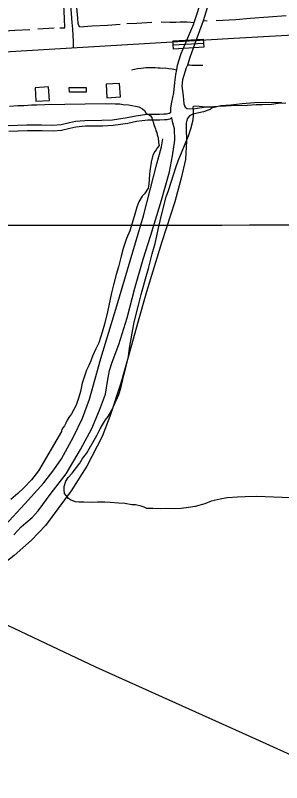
# Model space of a CAD drawing. Extents: x 3297716 to 3335574, y 688621 to 713991.
# Drawn here: x 3313946 to 3314736, y 707510 to 709785 of the extents above; entities that cross this region are included whole.
import ezdxf

# ---------------------------------------------------------------- set-up
doc = ezdxf.new("R2010")
doc.units = 0
for name, color, linetype in [('V-BLDG-OTLN', 7, 'Continuous'), ('V-BRDG-OTLN', 7, 'Continuous'), ('V-DTCH-CNTR', 7, 'Continuous'), ('V-GRID-MAJR', 7, 'Continuous'), ('V-ROAD-CNTR', 7, 'Continuous'), ('V-SITE-VEGE', 7, 'Continuous'), ('V-TOPO-SHOR', 7, 'Continuous')]:
    doc.layers.add(name, color=color, linetype=linetype)

msp = doc.modelspace()

# ---------------------------------------------------------------- linework, layer by layer
at = {"layer": 'V-BLDG-OTLN'}
for points in [[(3314045.068872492, 709572.486828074), (3314005.140952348, 709570.1048328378), (3314007.5229475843, 709530.1759126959), (3314047.451867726, 709532.5579079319)], [(3314156.5566495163, 709556.8378593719), (3314106.558749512, 709556.421860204), (3314106.4417497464, 709570.420832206), (3314156.440649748, 709570.837831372)], [(3314255.6014514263, 709582.709807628), (3314215.673531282, 709580.327812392), (3314218.055526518, 709540.3988922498), (3314257.98444666, 709542.780887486)]]:
    msp.add_lwpolyline(points, close=True, dxfattribs=at)
at = {"layer": 'V-BRDG-OTLN'}
msp.add_line((3314415.011, 709697.011), (3314504.506, 709701.998), dxfattribs=at)
msp.add_lwpolyline([(3314505.518, 709690.06), (3314415.828, 709684.09), (3314415.019, 709696.857), (3314414.222, 709709.4500000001), (3314503.509, 709713.962)], close=True, dxfattribs=at)
at = {"layer": 'V-DTCH-CNTR'}
msp.add_lwpolyline([(3313915.698, 708273.581), (3313974.1010000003, 708336.6780000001), (3314031.1010000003, 708398.435), (3314060.1350000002, 708437.532), (3314082.842, 708469.919), (3314119.358, 708535.586), (3314146.02, 708590.511), (3314166.531, 708646.2660000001), (3314200.237, 708767.551), (3314247.102, 708923.504), (3314326.042, 709189.8030000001), (3314366.019, 709344.546), (3314380.232, 709394.964), (3314384.207, 709418.188)], dxfattribs=at)
at = {"layer": 'V-GRID-MAJR'}
msp.add_spline([(3301840.245, 709153.404), (3307091.973, 709156.841), (3312343.699, 709161.042), (3317595.4250000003, 709166.008), (3322847.151, 709171.736), (3328098.875, 709178.229), (3333350.598, 709185.486), (3333350.599, 709185.486)], degree=3, dxfattribs=at)
at = {"layer": 'V-ROAD-CNTR'}
for points in [[(3314119.304671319, 709687.780587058), (3314119.108, 709706.708), (3314116.91, 709743.47), (3314115.188, 709763.1780000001), (3314109.765, 709830.172), (3314107.088, 709902.345), (3314104.3310000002, 709989.8200000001), (3314099.258, 710071.664), (3314092.332, 710186.331), (3314084.5130000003, 710300.145), (3314078.656, 710423.09), (3314073.253, 710528.106), (3314067.84, 710595.536)], [(3321969.11902436, 710116.1787406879), (3321666.245630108, 710108.8057554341), (3321492.746977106, 710098.0457769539), (3321073.9358147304, 710068.725835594), (3320654.183654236, 710049.840873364), (3320230.1515023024, 710028.8209154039), (3319711.4135397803, 709997.8059774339), (3319431.537099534, 709981.7200096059), (3319189.123584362, 709967.2580385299), (3318433.2280961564, 709928.030116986), (3318142.237678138, 709911.7191496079), (3317361.76323909, 709865.509242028), (3316719.677523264, 709830.5803118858), (3316136.331689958, 709797.4653781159), (3315767.733427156, 709780.235412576), (3315460.47704167, 709764.0894448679), (3314594.6517733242, 709715.615541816), (3313764.1424343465, 709666.735639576), (3313139.8856828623, 709630.3297123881), (3312580.6778012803, 709600.1097728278), (3311894.166174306, 709563.750845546), (3311218.8075250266, 709524.6229238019), (3310603.397755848, 709491.00399104), (3310297.884366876, 709478.5810158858)], [(3315511.15194032, 707251.1694707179), (3315140.326681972, 707421.0111310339), (3314659.85364292, 707639.061694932), (3314185.5115916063, 707852.0642689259), (3313849.46026371, 708010.777951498), (3313573.16081631, 708135.4147022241)]]:
    msp.add_lwpolyline(points, dxfattribs=at)
at = {"layer": 'V-SITE-VEGE'}
for points in [[(3313929.356, 709515.091), (3313953.848, 709517.512), (3313971.224, 709517.778), (3313994.7120000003, 709519.16), (3314010.041, 709519.3960000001), (3314033.5300000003, 709520.78), (3314212.369, 709523.519), (3314221.583, 709522.638), (3314232.825, 709522.81), (3314242.035, 709521.927), (3314256.344, 709522.148), (3314266.594, 709520.26), (3314281.94, 709519.474), (3314312.693, 709513.811), (3314324.026, 709507.851)], [(3314319.861, 708956.7710000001), (3314332.73, 709003.081), (3314341.094, 709033.963), (3314351.916, 709077.753), (3314360.929, 709108.61), (3314371.978, 709158.243), (3314379.796, 709191.747), (3314393.646, 709246.471), (3314400.2260000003, 709265.069), (3314423.8540000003, 709336.966), (3314429.06, 709353.6680000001), (3314459.932, 709427.881), (3314466.59, 709448.429), (3314474.1240000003, 709474.791), (3314474.634, 709487.775), (3314474.52, 709501.433), (3314474.227, 709510.549), (3314474.407, 709515.093), (3314479.65, 709516.189), (3314491.338, 709515.728), (3314512.7090000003, 709513.594), (3314521.798, 709513.236), (3314535.482, 709513.997), (3314547.893, 709515.462), (3314570.018, 709515.894), (3314586.324, 709517.205), (3314634.4930000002, 709518.567), (3314661.213, 709520.1190000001), (3314678.769, 709520.08), (3314706.136, 709521.608), (3314726.3910000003, 709524.0650000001), (3314749.1890000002, 709525.12)], [(3314324.026, 709507.851), (3314329.214, 709502.822), (3314334.465, 709493.704), (3314340.63, 709491.752), (3314343.7260000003, 709489.755), (3314346.839, 709486.737), (3314351.005, 709481.688), (3314352.1350000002, 709474.551), (3314355.293, 709468.466), (3314356.381, 709464.395), (3314358.519, 709458.294), (3314361.74, 709448.121), (3314362.857, 709442.006), (3314366.002, 709436.944), (3314367.116, 709430.826), (3314369.254, 709424.725), (3314370.307, 709422.698), (3314370.543, 709407.368), (3314372.711, 709399.225), (3314367.696, 709393.0160000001), (3314363.719, 709385.799), (3314359.707, 709380.628), (3314353.735, 709370.314), (3314348.936, 709349.797), (3314346.186, 709329.311), (3314344.375, 709313.951), (3314342.786, 709284.284), (3314339.909, 709271.973), (3314329.9390000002, 709255.464), (3314322.896, 709248.202), (3314312.926, 709231.6950000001), (3314307.0300000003, 709216.272), (3314299.276, 709188.554), (3314285.628, 709145.4130000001), (3314275.753, 709122.774), (3314265.988, 709092.982), (3314260.201, 709070.405), (3314252.5100000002, 709038.599), (3314245.703, 709016.008), (3314237.9960000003, 708985.2220000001), (3314231.203, 708961.609), (3314219.802, 708905.213), (3314211.151, 708869.305), (3314204.358, 708845.6900000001), (3314193.602, 708813.84), (3314184.67, 708796.3250000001), (3314174.7800000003, 708774.708), (3314169.89, 708760.321), (3314163.963, 708746.944), (3314157.028, 708732.528), (3314149.211, 708708.898), (3314144.323, 708694.509), (3314139.588, 708669.906), (3314134.744, 708652.455), (3314126.931, 708628.8250000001), (3314119.964, 708616.451), (3314113.015, 708603.057), (3314106.992, 708595.809), (3314100.0100000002, 708584.459), (3314096.0640000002, 708575.2000000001), (3314092.086, 708567.983), (3314087.071, 708561.774), (3314084.083, 708556.617), (3314083.1240000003, 708552.513), (3314083.1550000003, 708550.469), (3314015.432, 708433.925), (3313994.364, 708408.049), (3313971.22, 708384.183), (3313954.096, 708367.566), (3313932.918, 708348.841)], [(3314788.396, 708353.199), (3314661.799, 708358.166), (3314628.613, 708357.5160000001), (3314605.815, 708356.462), (3314574.4990000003, 708353.787), (3314554.1950000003, 708350.033), (3314527.2970000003, 708343.936), (3314508.813, 708336.858), (3314479.892, 708328.889), (3314459.588, 708325.136), (3314438.037, 708322.729), (3314419.7830000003, 708321.4940000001), (3314395.113, 708322.463), (3314378.182, 708321.826), (3314354.161, 708322.7660000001), (3314344.398, 708322.502), (3314336.605, 708322.807), (3314328.294, 708326.385), (3314319.332, 708329.985), (3314302.555, 708333.246), (3314291.519, 708333.6780000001), (3314270.846, 708337.09), (3314252.043, 708338.478), (3314227.426, 708340.743), (3314211.843, 708341.356), (3314189.719, 708340.921), (3314176.06, 708340.807), (3314149.4450000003, 708341.851), (3314140.327, 708341.558), (3314134.484, 708341.79), (3314124.772, 708342.8200000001), (3314122.2, 708343.572), (3314110.019, 708347.9500000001), (3314103.678, 708352.099), (3314096.8680000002, 708360.8200000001), (3314092.553, 708366.841), (3314091.04, 708377.953), (3314091.4450000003, 708388.341), (3314096.6, 708403.746), (3314103.526, 708414.527), (3314114.424, 708427.103), (3314137.72, 708457.399), (3314146.043, 708470.728), (3314157.043, 708485.9010000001), (3314187.748, 708539.3150000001), (3314198.275, 708559.058), (3314205.2260000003, 708570.49), (3314214.276, 708585.7390000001), (3314221.825, 708595.846), (3314232.952, 708614.2660000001), (3314240.781, 708631.514), (3314252.963, 708660.297), (3314259.545, 708678.895), (3314265.132, 708705.336), (3314269.015, 708721.4400000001), (3314274.326, 708740.736), (3314282.114, 708773.59), (3314285.0300000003, 708798.185), (3314292.631, 708842.751), (3314299.098, 708875.007), (3314311.472, 708925.238), (3314319.861, 708956.7710000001)]]:
    msp.add_lwpolyline(points, dxfattribs=at)
at = {"layer": 'V-TOPO-SHOR'}
for p, q in [((3314515.775, 709767.65), (3314503.177, 709768.277)), ((3314012.565, 709744.922), (3314061.807, 709747.353)), ((3314078.725, 709747.725), (3314093.393, 709747.951))]:
    msp.add_line(p, q, dxfattribs=at)
for points in [[(3314137.753, 709750.259), (3314134.421, 709754.556), (3314133.114, 709760.7980000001), (3314131.899, 709776.6190000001), (3314128.24, 709817.81), (3314125.661, 709874.042), (3314123.39, 709912.424)], [(3314093.393, 709747.951), (3314092.355, 709775.5), (3314089.36, 709836.566), (3314086.665, 709901.919)], [(3314530.649, 709856.4720000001), (3314503.177, 709768.277), (3314473.631, 709687.449), (3314463.737, 709659.936), (3314457.06, 709636.48), (3314453.278, 709629.032), (3314442.704, 709593.259), (3314440.3140000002, 709574.334), (3314444.031, 709546.014), (3314446.401, 709522.595), (3314450.54, 709512.277), (3314455.799, 709508.259), (3314474.274, 709507.339), (3314512.379, 709513.26), (3314525.04, 709513.449), (3314528.353, 709509.48), (3314523.872, 709505.203), (3314504.242, 709498.361), (3314472.937, 709491.795), (3314462.606, 709487.169), (3314455.58, 709478.086), (3314452.827, 709464.522), (3314452.948, 709448.943), (3314454.525, 709412.402)], [(3314407.36, 709497.534), (3314407.673, 709510.848), (3314410.4930000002, 709527.332), (3314416.483, 709554.4500000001), (3314419.633, 709585.041), (3314422.15, 709609.318), (3314424.987, 709623.5160000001), (3314427.665, 709636.933), (3314438.204, 709671.243), (3314475.818, 709759.921), (3314476.99, 709763.497), (3314500.982, 709836.723)], [(3314749.799, 709783.17), (3314697.727, 709778.763), (3314643.127, 709775.175), (3314600.193, 709770.829), (3314542.401, 709768.39)], [(3314137.753, 709750.259), (3314173.392, 709753.093), (3314220.183, 709755.8910000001), (3314257.536, 709758.645)], [(3314277.553, 709760.226), (3314306.948, 709761.156), (3314351.681, 709764.122)], [(3314378.599, 709765.029), (3314404.7090000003, 709764.159), (3314422.906, 709764.501), (3314435.733, 709765.226), (3314445.467, 709765.254), (3314456.227, 709765.258), (3314467.218, 709764.232), (3314476.99, 709763.497)], [(3313900.443, 709737.559), (3313944.919, 709740.22), (3313989.717, 709742.8960000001)], [(3314290.447, 709622.879), (3314308.474, 709626.812), (3314319.519, 709628.089), (3314333.648, 709629.808), (3314350.308, 709630.185), (3314361.312, 709629.6730000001), (3314370.518, 709628.944), (3314376.144, 709628.554), (3314382.546, 709628.405), (3314392.804, 709628.933), (3314401.992, 709627.436), (3314411.441, 709626.191), (3314424.987, 709623.5160000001)], [(3314502.25, 709636.279), (3314480.4220000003, 709636.105), (3314470.286, 709636.255), (3314463.419, 709636.503), (3314457.06, 709636.48)], [(3314737.1920000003, 709525.087), (3314688.544, 709526.228), (3314655.417, 709525.059), (3314619.328, 709522.011), (3314585.173, 709518.431), (3314555.926, 709516.684), (3314528.353, 709509.48)], [(3313925.037, 709457.626), (3313980.5870000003, 709460.2170000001), (3314023.904, 709460.174), (3314057.461, 709458.9), (3314081.842, 709460.762), (3314106.811, 709466.992), (3314124.416, 709470.473), (3314152.711, 709473.216), (3314202.852, 709473.5), (3314234.531, 709475.192), (3314278.495, 709481.948), (3314303.929, 709487.193), (3314337.6210000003, 709491.756), (3314362.431, 709491.175), (3314373.631, 709491.398), (3314387.287, 709492.539), (3314395.082, 709492.8420000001), (3314402.911, 709494.605), (3314407.36, 709497.534)], [(3313926.596, 709441.04), (3313982.144, 709443.63), (3314025.463, 709443.589), (3314059.019, 709442.3150000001), (3314083.399, 709444.177), (3314108.37, 709450.405), (3314125.975, 709453.887), (3314154.27, 709456.631), (3314204.411, 709456.916), (3314236.0870000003, 709458.605), (3314280.054, 709465.362), (3314305.488, 709470.606), (3314339.18, 709475.171), (3314363.989, 709474.588), (3314375.19, 709474.813), (3314388.846, 709475.952), (3314396.64, 709476.257), (3314404.47, 709478.02), (3314410.341, 709481.885)], [(3314277.6950000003, 708887.459), (3314301.177, 708975.496), (3314325.585, 709061.564), (3314348.193, 709133.072), (3314379.832, 709236.979), (3314403.2120000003, 709320.638), (3314412.59, 709367.631), (3314419.5330000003, 709414.682), (3314418.3740000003, 709448.296), (3314413.932, 709466.408), (3314410.835, 709479.622), (3314410.341, 709481.885)], [(3314454.525, 709412.402), (3314451.279, 709356.99), (3314438.303, 709301.804), (3314419.6210000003, 709231.664), (3314380.815, 709112.837), (3314334.989, 708964.482), (3314308.9390000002, 708870.665), (3314281.293, 708771.044), (3314259.5330000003, 708694.1630000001), (3314227.043, 708595.629), (3314204.237, 708536.297), (3314158.841, 708447.8), (3314112.362, 708375.3910000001), (3314035.467, 708272.06), (3313994.063, 708229.224), (3313943.336, 708183.199), (3313886.342, 708139.755), (3313842.585, 708100.382), (3313806.841, 708070.555), (3313799.415, 708064.566)], [(3313941.3680000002, 708244.5750000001), (3313963.345, 708268.3960000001), (3313977.239, 708279.752), (3313996.598, 708295.8470000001), (3314013.617, 708315.8910000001), (3314052.3200000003, 708368.039), (3314096.997, 708425.885), (3314140.046, 708497.4010000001), (3314173.625, 708559.404), (3314196.321, 708613.873), (3314213.504, 708661.657), (3314220.369, 708705.302), (3314225.3740000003, 708731.956), (3314233.738, 708756.584), (3314253.458, 708808.689), (3314277.6950000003, 708887.459)]]:
    msp.add_lwpolyline(points, dxfattribs=at)

doc.saveas('drawing.dxf')
